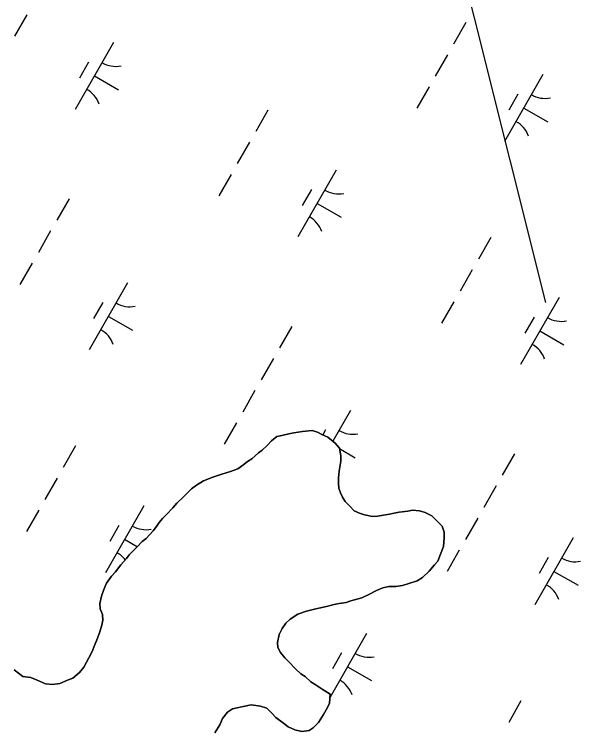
# Model space of a CAD drawing. Extents: x 3930721 to 3950824, y 220441 to 242861.
# Drawn here: x 3947036 to 3947402.9, y 235006.1 to 235471.9 of the extents above; entities that cross this region are included whole.
import ezdxf

# ---------------------------------------------------------------- set-up
doc = ezdxf.new("R2010")
doc.units = 0
for name, color, linetype in [('V-RIVR-RANG', 7, 'Continuous'), ('V-TOPO-MINR', 7, 'Continuous'), ('V-TOPO-SHOR', 7, 'Continuous'), ('V-WETL-SWMP', 7, 'Continuous')]:
    doc.layers.add(name, color=color, linetype=linetype)

msp = doc.modelspace()

# ---------------------------------------------------------------- linework, layer by layer
at = {"layer": 'V-RIVR-RANG'}
msp.add_lwpolyline([(3947195.29, 236023.54), (3947380.08, 235285.02)], dxfattribs=at)
at = {"layer": 'V-TOPO-MINR'}
msp.add_lwpolyline([(3947195.29, 236023.54), (3947380.08, 235285.02)], dxfattribs=at)
at = {"layer": 'V-TOPO-SHOR'}
for points in [[(3947035.88, 235046.83), (3947038.65, 235044.69), (3947041.42, 235042.55), (3947046.66, 235041.79), (3947052.23, 235039.61), (3947056.05, 235037.81), (3947060.6, 235037.4), (3947065.5, 235038.04), (3947070.43, 235040.07), (3947073.94, 235041.42), (3947078.19, 235045.22), (3947081.04, 235048.68), (3947082.83, 235051.8), (3947084.27, 235054.58), (3947086.42, 235058.75), (3947087.87, 235062.58), (3947089.32, 235066.41), (3947091.13, 235070.93), (3947092.59, 235075.81), (3947093.33, 235078.95), (3947093.04, 235082.8), (3947091.68, 235086.32), (3947091.38, 235089.82), (3947092.49, 235094.71), (3947093.95, 235098.88), (3947095.75, 235103.06), (3947098.96, 235107.56), (3947101.45, 235110.33), (3947105, 235114.83), (3947108.56, 235118.98), (3947110.34, 235121.41), (3947113.18, 235124.17), (3947115.66, 235126.59), (3947118.85, 235130.04), (3947121.33, 235132.11), (3947125.94, 235136.95), (3947128.08, 235139.72), (3947129.86, 235142.49), (3947131.99, 235144.91), (3947134.48, 235147.68), (3947138.73, 235151.82), (3947141.22, 235154.94), (3947145.48, 235159.08), (3947150.79, 235164.26), (3947153.98, 235166.66), (3947158.56, 235169.4), (3947164.54, 235171.77), (3947170.51, 235173.79), (3947176.13, 235175.46), (3947180.7, 235177.15), (3947184.59, 235179.9), (3947187.06, 235181.97), (3947189.89, 235183.68), (3947194.13, 235187.47), (3947196.6, 235189.19), (3947199.79, 235192.29), (3947202.64, 235195.4), (3947206.17, 235198.16), (3947209.33, 235198.82), (3947213.89, 235199.8), (3947217.05, 235200.46), (3947222.66, 235201.44), (3947228.96, 235202.05), (3947232.45, 235200.96), (3947235.23, 235199.52)], [(3947235.23, 235199.52), (3947239.05, 235197.72), (3947243.9, 235193.81), (3947246.65, 235190.62), (3947247.64, 235185.71), (3947247.59, 235182.21), (3947246.45, 235175.58), (3947246.05, 235171.39), (3947246, 235167.89), (3947246.31, 235164.74), (3947247.32, 235161.58), (3947248.68, 235158.76), (3947250.39, 235155.94), (3947253.15, 235153.1), (3947256.26, 235149.91), (3947259.74, 235148.47), (3947262.87, 235147.37), (3947268.11, 235146.26), (3947271.26, 235146.56), (3947278.98, 235147.86), (3947282.13, 235148.52), (3947285.29, 235149.18), (3947290.9, 235149.8), (3947294.05, 235150.46), (3947298.59, 235150.05), (3947302.08, 235148.95), (3947306.6, 235146.8), (3947310.4, 235142.9), (3947313.16, 235140.06), (3947314.5, 235136.19), (3947314.45, 235132.35), (3947314.03, 235126.75), (3947312.22, 235121.88), (3947310.41, 235117.36), (3947308.27, 235114.93), (3947304.72, 235110.78), (3947300.47, 235106.64), (3947296.94, 235104.59), (3947291.67, 235102.91), (3947287.46, 235101.57), (3947283.25, 235100.92), (3947278.7, 235100.98), (3947274.84, 235099.98), (3947270.62, 235098.29), (3947266.04, 235095.9), (3947261.11, 235093.52), (3947254.09, 235091.51), (3947250.93, 235090.51), (3947246.37, 235089.87), (3947243.21, 235089.21), (3947238.29, 235087.88), (3947235.14, 235087.22), (3947230.58, 235086.23), (3947225.31, 235084.9), (3947219.69, 235082.87), (3947214.75, 235079.79), (3947211.91, 235077.03), (3947209.42, 235073.56), (3947207.62, 235069.74), (3947206.5, 235064.51), (3947206.81, 235061.35), (3947208.51, 235058.18), (3947211.27, 235054.65), (3947213.68, 235052.17), (3947218.17, 235047.56), (3947221.62, 235044.36), (3947224.4, 235042.58), (3947228.2, 235039.03), (3947230.98, 235037.24), (3947235.48, 235034.38), (3947240.69, 235031.17), (3947240.26, 235025.22), (3947238.83, 235022.44), (3947236.32, 235017.93), (3947233.1, 235012.72), (3947229.56, 235009.27), (3947227.08, 235007.55), (3947222.18, 235006.92), (3947217.64, 235008.03), (3947213.47, 235009.84), (3947210.35, 235012.33), (3947205.5, 235015.89), (3947202.74, 235018.72), (3947199.64, 235021.92), (3947195.46, 235023.37), (3947189.52, 235024.15), (3947184.26, 235023.17), (3947180.4, 235022.17), (3947177.24, 235021.51), (3947174.06, 235019.45), (3947170.86, 235015.3), (3947169.05, 235011.12), (3947165.84, 235005.92)]]:
    msp.add_lwpolyline(points, dxfattribs=at)
at = {"layer": 'V-WETL-SWMP'}
for p, q in [((3947044.04, 235471.62), (3947036.09, 235457.74)), ((3947328.54, 235466.51), (3947320.59, 235452.62)), ((3947100.23, 235453.61), (3947075.39, 235410.22)), ((3947316.62, 235445.68), (3947308.67, 235431.8)), ((3947084.1, 235440.95), (3947078.13, 235430.54)), ((3947087.81, 235431.91), (3947103.43, 235422.97)), ((3947378.44, 235432.83), (3947353.59, 235389.44)), ((3947304.69, 235424.85), (3947296.74, 235410.97)), ((3947362.31, 235420.18), (3947356.34, 235409.77)), ((3947366.02, 235411.14), (3947381.64, 235402.19)), ((3947200.31, 235409.78), (3947192.36, 235395.9)), ((3947188.38, 235388.95), (3947180.43, 235375.07)), ((3947244.58, 235370.94), (3947219.73, 235327.55)), ((3947176.45, 235368.13), (3947168.5, 235354.24)), ((3947228.44, 235358.29), (3947222.47, 235347.87)), ((3947071.41, 235352.23), (3947063.46, 235338.35)), ((3947232.15, 235349.25), (3947247.77, 235340.3)), ((3947059.48, 235331.4), (3947051.53, 235317.52)), ((3947344.65, 235327.11), (3947336.7, 235313.23)), ((3947047.56, 235310.58), (3947039.61, 235296.69)), ((3947332.72, 235306.29), (3947324.77, 235292.4)), ((3947109.38, 235297.73), (3947084.53, 235254.34)), ((3947093.25, 235285.08), (3947087.28, 235274.66)), ((3947320.8, 235285.46), (3947312.84, 235271.58)), ((3947388.92, 235288.27), (3947364.07, 235244.89)), ((3947096.96, 235276.04), (3947112.58, 235267.09)), ((3947372.78, 235275.62), (3947366.82, 235265.21)), ((3947215.75, 235269.56), (3947207.8, 235255.68)), ((3947376.49, 235266.58), (3947392.11, 235257.63)), ((3947203.83, 235248.74), (3947195.87, 235234.85)), ((3947191.9, 235227.91), (3947183.95, 235214.03)), ((3947253.72, 235215.06), (3947242.29, 235195.1)), ((3947179.97, 235207.08), (3947172.02, 235193.2)), ((3947222.66, 235201.44), (3947217.05, 235200.46)), ((3947228.96, 235202.05), (3947222.66, 235201.44)), ((3947232.45, 235200.96), (3947228.96, 235202.05)), ((3947235.23, 235199.52), (3947232.45, 235200.96)), ((3947237.59, 235202.41), (3947235.78, 235199.26)), ((3947206.17, 235198.16), (3947202.64, 235195.4)), ((3947209.33, 235198.82), (3947206.17, 235198.16)), ((3947213.89, 235199.8), (3947209.33, 235198.82)), ((3947217.05, 235200.46), (3947213.89, 235199.8)), ((3947239.05, 235197.72), (3947235.23, 235199.52)), ((3947243.9, 235193.81), (3947239.05, 235197.72)), ((3947075.59, 235192.01), (3947067.64, 235178.13)), ((3947199.79, 235192.29), (3947196.6, 235189.19)), ((3947202.64, 235195.4), (3947199.79, 235192.29)), ((3947246.65, 235190.62), (3947243.9, 235193.81)), ((3947194.13, 235187.47), (3947189.89, 235183.68)), ((3947196.6, 235189.19), (3947194.13, 235187.47)), ((3947247.64, 235185.71), (3947246.65, 235190.62)), ((3947246.73, 235190.26), (3947256.92, 235184.42)), ((3947360.09, 235186.9), (3947352.14, 235173.01)), ((3947187.06, 235181.97), (3947184.59, 235179.9)), ((3947189.89, 235183.68), (3947187.06, 235181.97)), ((3947246.46, 235175.58), (3947247.59, 235182.21)), ((3947247.59, 235182.21), (3947247.64, 235185.71)), ((3947184.59, 235179.9), (3947180.7, 235177.15)), ((3947170.51, 235173.79), (3947164.54, 235171.77)), ((3947176.13, 235175.46), (3947170.51, 235173.79)), ((3947180.7, 235177.15), (3947176.13, 235175.46)), ((3947246.05, 235171.39), (3947246.46, 235175.58)), ((3947063.66, 235171.19), (3947055.71, 235157.3)), ((3947158.56, 235169.4), (3947153.97, 235166.66)), ((3947164.54, 235171.77), (3947158.56, 235169.4)), ((3947246, 235167.89), (3947246.05, 235171.39)), ((3947246.31, 235164.74), (3947246, 235167.89)), ((3947150.79, 235164.26), (3947145.48, 235159.08)), ((3947153.97, 235166.66), (3947150.79, 235164.26)), ((3947247.32, 235161.58), (3947246.31, 235164.74)), ((3947348.17, 235166.07), (3947340.22, 235152.19)), ((3947145.48, 235159.08), (3947141.22, 235154.94)), ((3947248.68, 235158.76), (3947247.32, 235161.58)), ((3947250.39, 235155.94), (3947248.68, 235158.76)), ((3947141.22, 235154.94), (3947138.73, 235151.82)), ((3947253.15, 235153.1), (3947250.39, 235155.94)), ((3947051.74, 235150.36), (3947043.78, 235136.48)), ((3947119.86, 235153.17), (3947095.01, 235109.78)), ((3947138.73, 235151.82), (3947134.48, 235147.68)), ((3947256.26, 235149.91), (3947253.15, 235153.1)), ((3947259.74, 235148.47), (3947256.26, 235149.91)), ((3947290.9, 235149.8), (3947285.29, 235149.18)), ((3947294.05, 235150.46), (3947290.9, 235149.8)), ((3947298.6, 235150.05), (3947294.05, 235150.46)), ((3947302.08, 235148.95), (3947298.6, 235150.05)), ((3947131.99, 235144.91), (3947129.86, 235142.49)), ((3947134.48, 235147.68), (3947131.99, 235144.91)), ((3947262.87, 235147.37), (3947259.74, 235148.47)), ((3947268.11, 235146.26), (3947262.87, 235147.37)), ((3947271.26, 235146.56), (3947268.11, 235146.26)), ((3947278.97, 235147.86), (3947271.26, 235146.56)), ((3947282.13, 235148.52), (3947278.97, 235147.86)), ((3947285.29, 235149.18), (3947282.13, 235148.52)), ((3947306.6, 235146.8), (3947302.08, 235148.95)), ((3947310.4, 235142.9), (3947306.6, 235146.8)), ((3947336.24, 235145.24), (3947328.29, 235131.36)), ((3947103.72, 235140.52), (3947097.76, 235130.11)), ((3947129.86, 235142.49), (3947128.08, 235139.72)), ((3947313.16, 235140.06), (3947310.4, 235142.9)), ((3947314.5, 235136.19), (3947313.16, 235140.06)), ((3947125.94, 235136.95), (3947121.33, 235132.11)), ((3947128.08, 235139.72), (3947125.94, 235136.95)), ((3947314.45, 235132.35), (3947314.5, 235136.19)), ((3947107.43, 235131.48), (3947115.77, 235126.71)), ((3947121.33, 235132.11), (3947118.85, 235130.04)), ((3947314.03, 235126.75), (3947314.45, 235132.35)), ((3947398.07, 235132.4), (3947373.22, 235089.01)), ((3947115.66, 235126.59), (3947113.18, 235124.17)), ((3947118.85, 235130.04), (3947115.66, 235126.59)), ((3947312.22, 235121.88), (3947314.03, 235126.75)), ((3947110.34, 235121.41), (3947108.56, 235118.98)), ((3947113.18, 235124.17), (3947110.34, 235121.41)), ((3947310.41, 235117.36), (3947312.22, 235121.88)), ((3947324.31, 235124.42), (3947316.36, 235110.53)), ((3947108.56, 235118.98), (3947105.01, 235114.83)), ((3947308.28, 235114.94), (3947310.41, 235117.36)), ((3947381.93, 235119.74), (3947375.96, 235109.33)), ((3947105.01, 235114.83), (3947101.45, 235110.33)), ((3947304.72, 235110.78), (3947308.28, 235114.94)), ((3947098.96, 235107.57), (3947095.75, 235103.06)), ((3947101.45, 235110.33), (3947098.96, 235107.57)), ((3947300.47, 235106.64), (3947304.72, 235110.78)), ((3947385.64, 235110.7), (3947401.26, 235101.76)), ((3947095.75, 235103.06), (3947093.95, 235098.88)), ((3947287.46, 235101.57), (3947291.67, 235102.91)), ((3947291.67, 235102.91), (3947296.94, 235104.59)), ((3947296.94, 235104.59), (3947300.47, 235106.64)), ((3947093.95, 235098.88), (3947092.49, 235094.71)), ((3947266.04, 235095.9), (3947270.62, 235098.29)), ((3947270.62, 235098.29), (3947274.84, 235099.98)), ((3947274.84, 235099.98), (3947278.7, 235100.98)), ((3947278.7, 235100.98), (3947283.25, 235100.92)), ((3947283.25, 235100.92), (3947287.46, 235101.57)), ((3947092.49, 235094.71), (3947091.38, 235089.82)), ((3947254.09, 235091.51), (3947261.11, 235093.52)), ((3947261.11, 235093.52), (3947266.04, 235095.9)), ((3947091.38, 235089.82), (3947091.68, 235086.32)), ((3947238.29, 235087.88), (3947243.21, 235089.21)), ((3947243.21, 235089.21), (3947246.37, 235089.87)), ((3947246.37, 235089.87), (3947250.93, 235090.51)), ((3947250.93, 235090.51), (3947254.09, 235091.51)), ((3947091.68, 235086.32), (3947093.04, 235082.8)), ((3947219.69, 235082.87), (3947225.31, 235084.9)), ((3947225.31, 235084.9), (3947230.58, 235086.23)), ((3947230.58, 235086.23), (3947235.14, 235087.22)), ((3947235.14, 235087.22), (3947238.29, 235087.88)), ((3947093.04, 235082.8), (3947093.33, 235078.95)), ((3947211.91, 235077.03), (3947214.75, 235079.79)), ((3947214.75, 235079.79), (3947219.69, 235082.87)), ((3947092.59, 235075.81), (3947091.13, 235070.93)), ((3947093.33, 235078.95), (3947092.59, 235075.81)), ((3947209.42, 235073.56), (3947211.91, 235077.03)), ((3947091.13, 235070.93), (3947089.32, 235066.41)), ((3947207.62, 235069.74), (3947209.42, 235073.56)), ((3947264.2, 235070.51), (3947240.55, 235029.21)), ((3947089.32, 235066.41), (3947087.87, 235062.58)), ((3947206.5, 235064.51), (3947207.62, 235069.74)), ((3947087.87, 235062.58), (3947086.42, 235058.75)), ((3947206.81, 235061.35), (3947206.5, 235064.51)), ((3947208.51, 235058.18), (3947206.81, 235061.35)), ((3947086.42, 235058.75), (3947084.27, 235054.58)), ((3947211.27, 235054.65), (3947208.51, 235058.18)), ((3947248.06, 235057.85), (3947242.1, 235047.44)), ((3947082.83, 235051.8), (3947081.04, 235048.68)), ((3947084.27, 235054.58), (3947082.83, 235051.8)), ((3947213.68, 235052.17), (3947211.27, 235054.65)), ((3947218.17, 235047.56), (3947213.68, 235052.17)), ((3947038.65, 235044.69), (3947035.88, 235046.83)), ((3947081.04, 235048.68), (3947078.19, 235045.22)), ((3947221.62, 235044.36), (3947218.17, 235047.56)), ((3947251.77, 235048.81), (3947267.39, 235039.87)), ((3947041.42, 235042.55), (3947038.65, 235044.69)), ((3947046.66, 235041.79), (3947041.42, 235042.55)), ((3947078.19, 235045.22), (3947073.94, 235041.42)), ((3947224.4, 235042.58), (3947221.62, 235044.36)), ((3947228.2, 235039.03), (3947224.4, 235042.58)), ((3947052.23, 235039.61), (3947046.66, 235041.79)), ((3947056.05, 235037.81), (3947052.23, 235039.61)), ((3947060.6, 235037.4), (3947056.05, 235037.81)), ((3947065.5, 235038.04), (3947060.6, 235037.4)), ((3947070.43, 235040.07), (3947065.5, 235038.04)), ((3947073.94, 235041.42), (3947070.43, 235040.07)), ((3947230.98, 235037.24), (3947228.2, 235039.03)), ((3947235.49, 235034.38), (3947230.98, 235037.24)), ((3947240.69, 235031.17), (3947235.49, 235034.38)), ((3947240.26, 235025.22), (3947240.69, 235031.17)), ((3947184.26, 235023.17), (3947189.52, 235024.15)), ((3947189.52, 235024.15), (3947195.46, 235023.37)), ((3947238.83, 235022.44), (3947240.26, 235025.22)), ((3947364.27, 235026.68), (3947356.32, 235012.8)), ((3947170.86, 235015.3), (3947174.06, 235019.45)), ((3947174.06, 235019.45), (3947177.24, 235021.51)), ((3947177.24, 235021.51), (3947180.4, 235022.17)), ((3947180.4, 235022.17), (3947184.26, 235023.17)), ((3947195.46, 235023.37), (3947199.64, 235021.91)), ((3947199.64, 235021.91), (3947202.74, 235018.72)), ((3947236.32, 235017.93), (3947238.83, 235022.44)), ((3947169.05, 235011.12), (3947170.86, 235015.3)), ((3947202.74, 235018.72), (3947205.5, 235015.89)), ((3947205.5, 235015.89), (3947210.35, 235012.33)), ((3947233.1, 235012.72), (3947236.32, 235017.93)), ((3947165.84, 235005.92), (3947169.05, 235011.12)), ((3947210.35, 235012.33), (3947213.47, 235009.83)), ((3947213.47, 235009.83), (3947217.64, 235008.03)), ((3947229.56, 235009.27), (3947233.1, 235012.72)), ((3947217.64, 235008.03), (3947222.18, 235006.92)), ((3947222.18, 235006.92), (3947227.08, 235007.55)), ((3947227.08, 235007.55), (3947229.56, 235009.27))]:
    msp.add_line(p, q, dxfattribs=at)
for centre, start, end in [((3947101.74, 235455.76), 239.4279, 280.9715), ((3947074.29, 235407.83), 19.4279, 60.9715), ((3947379.95, 235434.99), 239.4279, 280.9715), ((3947352.5, 235387.05), 19.4279, 60.9715), ((3947246.09, 235373.1), 239.4279, 280.9715), ((3947218.63, 235325.16), 19.4279, 60.9715), ((3947110.89, 235299.89), 239.4279, 280.9715), ((3947390.43, 235290.43), 239.4279, 280.9715), ((3947083.44, 235251.95), 19.4279, 60.9715), ((3947362.97, 235242.49), 19.4279, 60.9715), ((3947255.23, 235217.22), 239.4279, 280.9715), ((3947121.37, 235155.33), 239.4279, 280.9715), ((3947093.91, 235107.39), 37.6849, 60.9715), ((3947399.58, 235134.55), 239.4279, 280.9715), ((3947372.12, 235086.62), 19.4279, 60.9715), ((3947265.71, 235072.66), 239.4279, 280.9715), ((3947238.25, 235024.73), 19.4279, 60.9715)]:
    msp.add_arc(centre, 17.62, start, end, dxfattribs=at)

doc.saveas('drawing.dxf')
